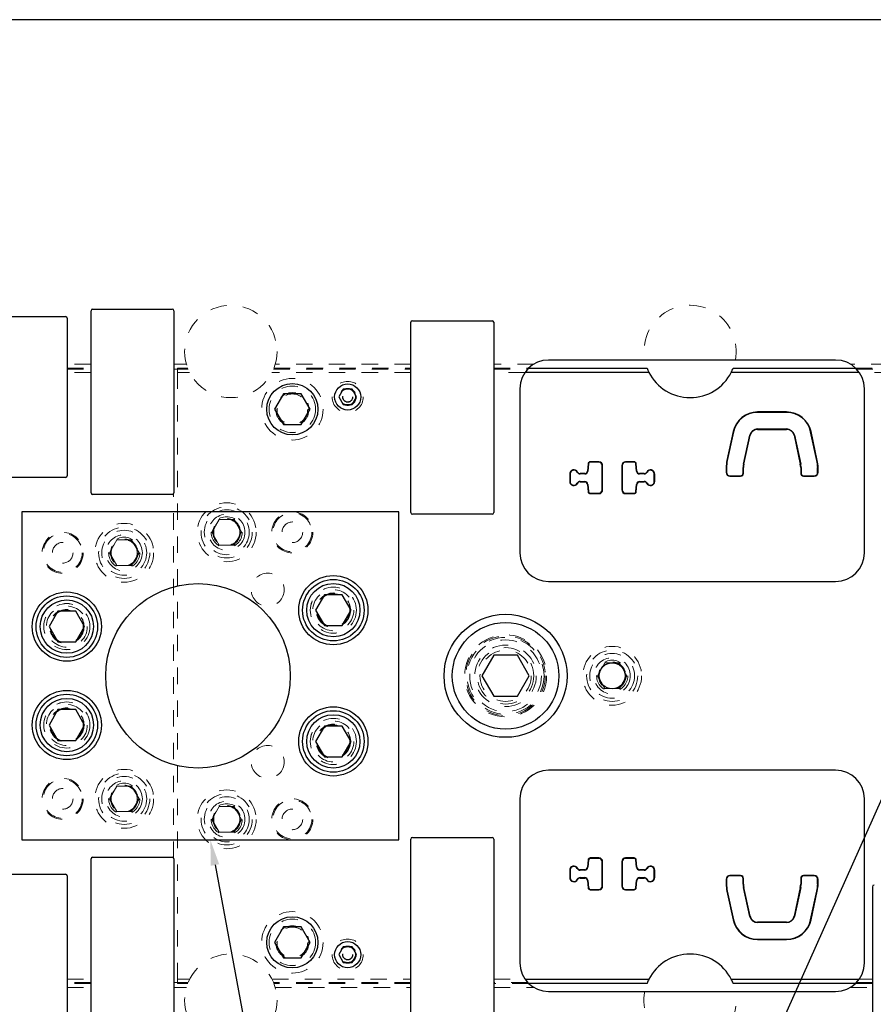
# Model space of a CAD drawing. Header units: inches. Extents: x 1802 to 2468, y -253 to -72.
# Tile 508 of 570: x 2288.32 to 2293.52, y -90.25 to -84.24. Entities that reach past the tile are written whole.
import ezdxf

# ---------------------------------------------------------------- set-up
doc = ezdxf.new("R2010")
doc.units = ezdxf.units.IN
doc.header["$LTSCALE"] = 0.5
doc.header["$MEASUREMENT"] = 0
doc.linetypes.add('HIDDEN', pattern=[0.225, 0.15, -0.075])
for name, color, linetype in [('SID-M-S', 105, 'Continuous'), ('ST1-M-S', 193, 'Continuous'), ('ST2-M-S', 193, 'Continuous'), ('SVE-M-S', 8, 'Continuous')]:
    doc.layers.add(name, color=color, linetype=linetype)

msp = doc.modelspace()

# ---------------------------------------------------------------- linework, layer by layer
at = {"layer": 'SID-M-S'}
for p, q in [((2294.95731, -85.8855), (2291.79161, -92.98724)), ((2289.50868, -89.39646), (2290.17524, -92.97352))]:
    msp.add_line(p, q, dxfattribs=at)
msp.add_solid([(2289.48311, -89.40122), (2289.4801, -89.2431), (2289.48311, -89.40122), (2289.53424, -89.3917)], dxfattribs=at)
at = {"layer": 'ST1-M-S', "linetype": 'Continuous', "lineweight": 25}
for p, q in [((2297.0301, -84.2431), (2281.7801, -84.2431)), ((2288.7526, -87.12732), (2288.7526, -86.01732)), ((2288.7626, -86.00732), (2289.2476, -86.00732)), ((2289.2576, -86.01732), (2289.2576, -87.12732)), ((2288.1126, -86.0531), (2288.5976, -86.0531)), ((2288.6076, -86.0631), (2288.6076, -87.0231)), ((2290.7126, -86.0781), (2291.1976, -86.0781)), ((2290.7026, -87.2481), (2290.7026, -86.0881)), ((2291.2076, -86.0881), (2291.2076, -87.2481)), ((2293.2926, -86.3181), (2291.5426, -86.3181)), ((2291.42012, -86.3681), (2292.14292, -86.3681)), ((2292.66727, -86.3681), (2293.41507, -86.3681)), ((2292.15413, -86.3931), (2291.39898, -86.3931)), ((2293.43621, -86.3931), (2292.65607, -86.3931)), ((2291.3676, -86.4931), (2291.3676, -87.4931)), ((2293.4676, -87.4931), (2293.4676, -86.4931)), ((2292.81653, -86.63461), (2292.81653, -86.63701)), ((2292.99367, -86.63461), (2292.81653, -86.63461)), ((2292.99367, -86.63701), (2292.81653, -86.63701)), ((2292.99367, -86.63461), (2292.99367, -86.63701)), ((2292.81653, -86.74061), (2292.81653, -86.73821)), ((2292.81653, -86.73821), (2292.99367, -86.73821)), ((2292.99367, -86.74061), (2292.99367, -86.73821)), ((2292.6678, -86.75445), (2292.62954, -86.93027)), ((2292.67014, -86.75496), (2292.63188, -86.93078)), ((2292.6678, -86.75445), (2292.67014, -86.75496)), ((2292.73077, -86.9523), (2292.76903, -86.77648)), ((2292.73311, -86.95281), (2292.77137, -86.77699)), ((2292.77137, -86.77699), (2292.76903, -86.77648)), ((2292.81653, -86.74061), (2292.99367, -86.74061)), ((2293.03882, -86.77699), (2293.04117, -86.77648)), ((2293.03882, -86.77699), (2293.07708, -86.95281)), ((2293.04117, -86.77648), (2293.07943, -86.9523)), ((2293.1424, -86.75445), (2293.14005, -86.75496)), ((2293.17831, -86.93078), (2293.14005, -86.75496)), ((2293.18066, -86.93027), (2293.1424, -86.75445)), ((2291.7831, -86.95035), (2291.7792, -86.99497)), ((2291.78549, -86.95056), (2291.78159, -86.99518)), ((2291.7831, -86.95035), (2291.78549, -86.95056)), ((2291.79605, -86.93848), (2291.79605, -86.94088)), ((2291.849, -86.93848), (2291.79605, -86.93848)), ((2291.849, -86.94088), (2291.79605, -86.94088)), ((2291.849, -86.93848), (2291.849, -86.94088)), ((2291.872, -86.96148), (2291.8696, -86.96148)), ((2291.8696, -87.10948), (2291.8696, -86.96148)), ((2291.872, -87.10948), (2291.872, -86.96148)), ((2291.9882, -86.96148), (2291.9882, -87.10948)), ((2291.9882, -86.96148), (2291.9906, -86.96148)), ((2291.9906, -86.96148), (2291.9906, -87.10948)), ((2292.0112, -86.93848), (2292.0112, -86.94088)), ((2292.06414, -86.93848), (2292.0112, -86.93848)), ((2292.06414, -86.94088), (2292.0112, -86.94088)), ((2292.06414, -86.93848), (2292.06414, -86.94088)), ((2292.07709, -86.95035), (2292.0747, -86.95056)), ((2292.0786, -86.99518), (2292.0747, -86.95056)), ((2292.081, -86.99497), (2292.07709, -86.95035)), ((2292.62493, -86.9731), (2292.62733, -86.9731)), ((2292.62493, -86.9731), (2292.62493, -87.00261)), ((2292.62733, -86.9731), (2292.62733, -87.00261)), ((2292.62954, -86.93027), (2292.63188, -86.93078)), ((2292.73093, -86.9731), (2292.72853, -86.9731)), ((2292.72853, -87.00761), (2292.72853, -86.9731)), ((2292.73311, -86.95281), (2292.73077, -86.9523)), ((2292.73093, -87.00761), (2292.73093, -86.9731)), ((2293.07708, -86.95281), (2293.07943, -86.9523)), ((2293.07926, -86.9731), (2293.07926, -87.00761)), ((2293.07926, -86.9731), (2293.08166, -86.9731)), ((2293.08166, -86.9731), (2293.08166, -87.00761)), ((2293.18066, -86.93027), (2293.17831, -86.93078)), ((2293.18526, -86.9731), (2293.18286, -86.9731)), ((2293.18286, -87.00261), (2293.18286, -86.9731)), ((2293.18526, -87.00261), (2293.18526, -86.9731)), ((2288.5976, -87.0331), (2288.1126, -87.0331)), ((2291.671, -87.0132), (2291.6734, -87.0132)), ((2291.671, -87.0132), (2291.671, -87.05777)), ((2291.6734, -87.0132), (2291.6734, -87.05777)), ((2291.71933, -87.00127), (2291.7172, -87.00239)), ((2291.7341, -87.0102), (2291.7341, -87.0126)), ((2291.76258, -87.0102), (2291.7341, -87.0102)), ((2291.76258, -87.0126), (2291.7341, -87.0126)), ((2291.76258, -87.0102), (2291.76258, -87.0126)), ((2291.7792, -86.99497), (2291.78159, -86.99518)), ((2292.081, -86.99497), (2292.0786, -86.99518)), ((2292.09762, -87.0102), (2292.09762, -87.0126)), ((2292.1261, -87.0102), (2292.09762, -87.0102)), ((2292.1261, -87.0126), (2292.09762, -87.0126)), ((2292.1261, -87.0102), (2292.1261, -87.0126)), ((2292.14087, -87.00127), (2292.14299, -87.00239)), ((2292.1892, -87.0132), (2292.1868, -87.0132)), ((2292.1868, -87.05777), (2292.1868, -87.0132)), ((2292.1892, -87.05777), (2292.1892, -87.0132)), ((2292.62493, -87.00261), (2292.62733, -87.00261)), ((2292.64793, -87.02561), (2292.64793, -87.02321)), ((2292.64793, -87.02321), (2292.71293, -87.02321)), ((2292.64793, -87.02561), (2292.71293, -87.02561)), ((2292.71293, -87.02561), (2292.71293, -87.02321)), ((2292.73093, -87.00761), (2292.72853, -87.00761)), ((2293.07926, -87.00761), (2293.08166, -87.00761)), ((2293.09726, -87.02561), (2293.09726, -87.02321)), ((2293.09726, -87.02321), (2293.16226, -87.02321)), ((2293.09726, -87.02561), (2293.16226, -87.02561)), ((2293.16226, -87.02561), (2293.16226, -87.02321)), ((2293.18526, -87.00261), (2293.18286, -87.00261)), ((2291.671, -87.05777), (2291.6734, -87.05777)), ((2291.71933, -87.0697), (2291.7172, -87.06858)), ((2291.7341, -87.06077), (2291.7341, -87.05837)), ((2291.7341, -87.05837), (2291.76258, -87.05837)), ((2291.7341, -87.06077), (2291.76258, -87.06077)), ((2291.76258, -87.06077), (2291.76258, -87.05837)), ((2291.7792, -87.076), (2291.78159, -87.07579)), ((2291.7792, -87.076), (2291.7831, -87.12062)), ((2291.78159, -87.07579), (2291.78549, -87.12041)), ((2292.0747, -87.12041), (2292.0786, -87.07579)), ((2292.07709, -87.12062), (2292.081, -87.076)), ((2292.081, -87.076), (2292.0786, -87.07579)), ((2292.09762, -87.06077), (2292.09762, -87.05837)), ((2292.09762, -87.05837), (2292.1261, -87.05837)), ((2292.09762, -87.06077), (2292.1261, -87.06077)), ((2292.1261, -87.06077), (2292.1261, -87.05837)), ((2292.14087, -87.0697), (2292.14299, -87.06858)), ((2292.1892, -87.05777), (2292.1868, -87.05777)), ((2289.2476, -87.13732), (2288.7626, -87.13732)), ((2291.7831, -87.12062), (2291.78549, -87.12041)), ((2291.79605, -87.13248), (2291.79605, -87.13008)), ((2291.79605, -87.13008), (2291.849, -87.13008)), ((2291.79605, -87.13248), (2291.849, -87.13248)), ((2291.849, -87.13248), (2291.849, -87.13008)), ((2291.872, -87.10948), (2291.8696, -87.10948)), ((2291.9882, -87.10948), (2291.9906, -87.10948)), ((2292.0112, -87.13248), (2292.0112, -87.13008)), ((2292.0112, -87.13008), (2292.06414, -87.13008)), ((2292.0112, -87.13248), (2292.06414, -87.13248)), ((2292.06414, -87.13248), (2292.06414, -87.13008)), ((2292.07709, -87.12062), (2292.0747, -87.12041)), ((2291.1976, -87.2581), (2290.7126, -87.2581)), ((2291.5426, -87.6681), (2293.2926, -87.6681)), ((2293.2926, -88.8181), (2291.5426, -88.8181)), ((2291.3676, -88.9931), (2291.3676, -89.9931)), ((2293.4676, -89.9931), (2293.4676, -88.9931)), ((2290.7026, -90.3981), (2290.7026, -89.2381)), ((2290.7126, -89.2281), (2291.1976, -89.2281)), ((2291.2076, -89.2381), (2291.2076, -90.3981)), ((2288.7526, -90.46888), (2288.7526, -89.35888)), ((2288.7626, -89.34888), (2289.2476, -89.34888)), ((2289.2576, -89.35888), (2289.2576, -90.46888)), ((2291.7831, -89.36559), (2291.7792, -89.4102)), ((2291.78549, -89.36579), (2291.78159, -89.41041)), ((2291.7831, -89.36559), (2291.78549, -89.36579)), ((2291.79605, -89.35372), (2291.79605, -89.35612)), ((2291.849, -89.35372), (2291.79605, -89.35372)), ((2291.849, -89.35612), (2291.79605, -89.35612)), ((2291.849, -89.35372), (2291.849, -89.35612)), ((2291.872, -89.37672), (2291.8696, -89.37672)), ((2291.8696, -89.52472), (2291.8696, -89.37672)), ((2291.872, -89.52472), (2291.872, -89.37672)), ((2291.9882, -89.37672), (2291.9906, -89.37672)), ((2291.9882, -89.37672), (2291.9882, -89.52472)), ((2291.9906, -89.37672), (2291.9906, -89.52472)), ((2292.0112, -89.35372), (2292.0112, -89.35612)), ((2292.06414, -89.35372), (2292.0112, -89.35372)), ((2292.06414, -89.35612), (2292.0112, -89.35612)), ((2292.06414, -89.35372), (2292.06414, -89.35612)), ((2292.07709, -89.36559), (2292.0747, -89.36579)), ((2292.0786, -89.41041), (2292.0747, -89.36579)), ((2292.081, -89.4102), (2292.07709, -89.36559)), ((2291.671, -89.42843), (2291.671, -89.47301)), ((2291.671, -89.42843), (2291.6734, -89.42843)), ((2291.6734, -89.42843), (2291.6734, -89.47301)), ((2291.71933, -89.41651), (2291.7172, -89.41762)), ((2291.76258, -89.42543), (2291.7341, -89.42543)), ((2291.7341, -89.42543), (2291.7341, -89.42783)), ((2291.76258, -89.42783), (2291.7341, -89.42783)), ((2291.76258, -89.42543), (2291.76258, -89.42783)), ((2291.7792, -89.4102), (2291.78159, -89.41041)), ((2292.081, -89.4102), (2292.0786, -89.41041)), ((2292.09762, -89.42543), (2292.09762, -89.42783)), ((2292.1261, -89.42543), (2292.09762, -89.42543)), ((2292.1261, -89.42783), (2292.09762, -89.42783)), ((2292.1261, -89.42543), (2292.1261, -89.42783)), ((2292.14087, -89.41651), (2292.14299, -89.41762)), ((2292.1892, -89.42843), (2292.1868, -89.42843)), ((2292.1868, -89.47301), (2292.1868, -89.42843)), ((2292.1892, -89.47301), (2292.1892, -89.42843)), ((2288.1126, -89.4531), (2288.5976, -89.4531)), ((2288.6076, -89.4631), (2288.6076, -90.4231)), ((2291.671, -89.47301), (2291.6734, -89.47301)), ((2291.71933, -89.48493), (2291.7172, -89.48381)), ((2291.7341, -89.47601), (2291.7341, -89.47361)), ((2291.7341, -89.47361), (2291.76258, -89.47361)), ((2291.7341, -89.47601), (2291.76258, -89.47601)), ((2291.76258, -89.47601), (2291.76258, -89.47361)), ((2291.7792, -89.49124), (2291.78159, -89.49103)), ((2291.7792, -89.49124), (2291.7831, -89.53585)), ((2291.78159, -89.49103), (2291.78549, -89.53564)), ((2292.0747, -89.53564), (2292.0786, -89.49103)), ((2292.07709, -89.53585), (2292.081, -89.49124)), ((2292.081, -89.49124), (2292.0786, -89.49103)), ((2292.09762, -89.47601), (2292.09762, -89.47361)), ((2292.09762, -89.47361), (2292.1261, -89.47361)), ((2292.09762, -89.47601), (2292.1261, -89.47601)), ((2292.1261, -89.47601), (2292.1261, -89.47361)), ((2292.14087, -89.48493), (2292.14299, -89.48381)), ((2292.1892, -89.47301), (2292.1868, -89.47301)), ((2292.62493, -89.4836), (2292.62733, -89.4836)), ((2292.62493, -89.4836), (2292.62493, -89.51311)), ((2292.62733, -89.4836), (2292.62733, -89.51311)), ((2292.64793, -89.4606), (2292.64793, -89.463)), ((2292.71293, -89.4606), (2292.64793, -89.4606)), ((2292.71293, -89.463), (2292.64793, -89.463)), ((2292.71293, -89.4606), (2292.71293, -89.463)), ((2292.73093, -89.4786), (2292.72853, -89.4786)), ((2292.72853, -89.51311), (2292.72853, -89.4786)), ((2292.73093, -89.51311), (2292.73093, -89.4786)), ((2293.07926, -89.4786), (2293.08166, -89.4786)), ((2293.07926, -89.4786), (2293.07926, -89.51311)), ((2293.08166, -89.4786), (2293.08166, -89.51311)), ((2293.09726, -89.4606), (2293.09726, -89.463)), ((2293.16226, -89.4606), (2293.09726, -89.4606)), ((2293.16226, -89.463), (2293.09726, -89.463)), ((2293.16226, -89.4606), (2293.16226, -89.463)), ((2293.18526, -89.4836), (2293.18286, -89.4836)), ((2293.18286, -89.51311), (2293.18286, -89.4836)), ((2293.18526, -89.51311), (2293.18526, -89.4836)), ((2291.7831, -89.53585), (2291.78549, -89.53564)), ((2291.79605, -89.54772), (2291.79605, -89.54532)), ((2291.79605, -89.54532), (2291.849, -89.54532)), ((2291.79605, -89.54772), (2291.849, -89.54772)), ((2291.849, -89.54772), (2291.849, -89.54532)), ((2291.872, -89.52472), (2291.8696, -89.52472)), ((2291.9882, -89.52472), (2291.9906, -89.52472)), ((2292.0112, -89.54772), (2292.0112, -89.54532)), ((2292.0112, -89.54532), (2292.06414, -89.54532)), ((2292.0112, -89.54772), (2292.06414, -89.54772)), ((2292.06414, -89.54772), (2292.06414, -89.54532)), ((2292.07709, -89.53585), (2292.0747, -89.53564)), ((2292.62493, -89.51311), (2292.62733, -89.51311)), ((2292.62954, -89.55594), (2292.63188, -89.55543)), ((2292.62954, -89.55594), (2292.6678, -89.73175)), ((2292.63188, -89.55543), (2292.67014, -89.73124)), ((2292.73093, -89.51311), (2292.72853, -89.51311)), ((2292.73311, -89.5334), (2292.73077, -89.53391)), ((2292.76903, -89.70972), (2292.73077, -89.53391)), ((2292.77137, -89.70921), (2292.73311, -89.5334)), ((2293.07708, -89.5334), (2293.03882, -89.70921)), ((2293.07943, -89.53391), (2293.04117, -89.70972)), ((2293.07708, -89.5334), (2293.07943, -89.53391)), ((2293.07926, -89.51311), (2293.08166, -89.51311)), ((2293.14005, -89.73124), (2293.17831, -89.55543)), ((2293.1424, -89.73175), (2293.18066, -89.55594)), ((2293.18066, -89.55594), (2293.17831, -89.55543)), ((2293.18526, -89.51311), (2293.18286, -89.51311)), ((2293.5171, -89.5291), (2293.5171, -91.4591)), ((2292.6678, -89.73175), (2292.67014, -89.73124)), ((2292.77137, -89.70921), (2292.76903, -89.70972)), ((2293.03882, -89.70921), (2293.04117, -89.70972)), ((2293.1424, -89.73175), (2293.14005, -89.73124)), ((2292.81653, -89.7456), (2292.81653, -89.748)), ((2292.99367, -89.7456), (2292.81653, -89.7456)), ((2292.99367, -89.748), (2292.81653, -89.748)), ((2292.99367, -89.7456), (2292.99367, -89.748)), ((2292.81653, -89.8516), (2292.81653, -89.8492)), ((2292.81653, -89.8492), (2292.99367, -89.8492)), ((2292.81653, -89.8516), (2292.99367, -89.8516)), ((2292.99367, -89.8516), (2292.99367, -89.8492)), ((2291.39898, -90.0931), (2292.15413, -90.0931)), ((2292.65607, -90.0931), (2293.43621, -90.0931)), ((2292.14292, -90.1181), (2291.42012, -90.1181)), ((2293.41507, -90.1181), (2292.66727, -90.1181)), ((2291.5426, -90.1681), (2293.2926, -90.1681))]:
    msp.add_line(p, q, dxfattribs=at)
at = {"layer": 'ST1-M-S', "linetype": 'HIDDEN', "lineweight": 18}
for p, q in [((2288.7526, -86.3431), (2288.6076, -86.3431)), ((2288.6076, -86.3681), (2288.7526, -86.3681)), ((2288.6076, -86.3731), (2288.7526, -86.3731)), ((2289.33448, -86.3431), (2289.2576, -86.3431)), ((2289.2576, -86.3731), (2289.34493, -86.3731)), ((2289.2801, -86.3931), (2289.2801, -86.3681)), ((2289.2801, -86.3681), (2289.34292, -86.3681)), ((2289.86526, -86.3731), (2290.7026, -86.3731)), ((2289.86727, -86.3681), (2290.7026, -86.3681)), ((2290.7026, -86.3431), (2289.87572, -86.3431)), ((2291.45246, -86.3431), (2291.2076, -86.3431)), ((2291.2076, -86.3681), (2291.42012, -86.3681)), ((2291.2076, -86.3731), (2291.41522, -86.3731)), ((2296.20948, -86.3431), (2293.38274, -86.3431)), ((2293.41507, -86.3681), (2296.21792, -86.3681)), ((2293.41997, -86.3731), (2296.21993, -86.3731)), ((2288.7526, -86.3931), (2288.6076, -86.3931)), ((2289.35413, -86.3931), (2289.2801, -86.3931)), ((2289.2801, -86.3931), (2289.2801, -90.0931)), ((2290.7026, -86.3931), (2289.85607, -86.3931)), ((2291.39898, -86.3931), (2291.2076, -86.3931)), ((2296.22913, -86.3931), (2293.43621, -86.3931)), ((2289.2551, -89.35227), (2289.2551, -87.13393)), ((2288.6076, -90.0931), (2288.7526, -90.0931)), ((2289.2801, -90.0931), (2289.35413, -90.0931)), ((2289.2801, -90.1181), (2289.2801, -90.0931)), ((2289.85607, -90.0931), (2290.7026, -90.0931)), ((2291.2076, -90.0931), (2291.39898, -90.0931)), ((2293.43621, -90.0931), (2293.5171, -90.0931)), ((2288.7526, -90.1131), (2288.6076, -90.1131)), ((2288.7526, -90.1181), (2288.6076, -90.1181)), ((2288.6076, -90.1431), (2288.7526, -90.1431)), ((2289.34493, -90.1131), (2289.2576, -90.1131)), ((2289.2576, -90.1431), (2289.33448, -90.1431)), ((2289.34292, -90.1181), (2289.2801, -90.1181)), ((2290.7026, -90.1131), (2289.86526, -90.1131)), ((2290.7026, -90.1181), (2289.86727, -90.1181)), ((2289.87572, -90.1431), (2290.7026, -90.1431)), ((2291.41522, -90.1131), (2291.2076, -90.1131)), ((2291.42012, -90.1181), (2291.2076, -90.1181)), ((2291.2076, -90.1431), (2291.45246, -90.1431)), ((2293.38274, -90.1431), (2293.5171, -90.1431)), ((2293.5171, -90.1181), (2293.41507, -90.1181)), ((2293.5171, -90.1131), (2293.41997, -90.1131))]:
    msp.add_line(p, q, dxfattribs=at)
for centre, radius in [((2289.6051, -86.2656), 0.2815), ((2289.9801, -86.6181), 0.10156), ((2290.3176, -86.5431), 0.0315), ((2290.3176, -86.5431), 0.031), ((2289.5801, -87.3681), 0.1795), ((2289.5801, -87.3681), 0.1105), ((2289.9801, -87.3681), 0.125), ((2288.9551, -87.4931), 0.1795), ((2289.5801, -87.3681), 0.0795), ((2288.5801, -87.4931), 0.125), ((2288.9551, -87.4931), 0.1105), ((2288.9551, -87.4931), 0.0795), ((2289.8301, -87.7181), 0.1005), ((2290.2301, -87.8431), 0.14062), ((2290.2301, -87.8431), 0.1005), ((2288.6051, -87.9431), 0.14062), ((2288.6051, -87.9431), 0.1005), ((2291.2801, -88.2431), 0.21875), ((2291.2801, -88.2431), 0.15625), ((2291.9301, -88.2431), 0.1795), ((2291.9301, -88.2431), 0.1105), ((2288.6051, -88.5431), 0.14062), ((2288.6051, -88.5431), 0.1005), ((2290.2301, -88.6431), 0.14062), ((2290.2301, -88.6431), 0.1005), ((2289.8301, -88.7681), 0.1005), ((2288.9551, -88.9931), 0.1795), ((2288.5801, -88.9931), 0.125), ((2288.9551, -88.9931), 0.1105), ((2288.9551, -88.9931), 0.0795), ((2289.5801, -89.1181), 0.1795), ((2289.5801, -89.1181), 0.1105), ((2289.9801, -89.1181), 0.125), ((2289.5801, -89.1181), 0.0795), ((2289.9801, -89.8681), 0.10156), ((2290.3176, -89.9431), 0.0315), ((2290.3176, -89.9431), 0.031), ((2289.6051, -90.2206), 0.2815)]:
    msp.add_circle(centre, radius, dxfattribs=at)
at = {"layer": 'ST1-M-S', "linetype": 'Continuous', "lineweight": 25}
for centre, radius in [((2289.9801, -86.6181), 0.15625), ((2290.3176, -86.5431), 0.0795), ((2291.9301, -88.2431), 0.0795), ((2289.9801, -89.8681), 0.15625), ((2290.3176, -89.9431), 0.0795)]:
    msp.add_circle(centre, radius, dxfattribs=at)
for centre, radius, start, end in [((2288.7626, -86.01732), 0.01, 90, 180), ((2289.2476, -86.01732), 0.01, 0, 90), ((2288.5976, -86.0631), 0.01, 0, 90), ((2290.7126, -86.0881), 0.01, 90, 180), ((2291.1976, -86.0881), 0.01, 0, 90), ((2291.5426, -86.4931), 0.175, 90, 180), ((2293.2926, -86.4931), 0.175, 0, 90), ((2292.4051, -86.2656), 0.2815, 201.353484, 206.931872), ((2292.4051, -86.2656), 0.2815, 333.068128, 338.646516), ((2292.4051, -86.2656), 0.2815, 206.931872, 333.068128), ((2292.81653, -86.78682), 0.15221, 90, 167.722994), ((2292.81653, -86.78682), 0.14981, 90, 167.722994), ((2292.99367, -86.78682), 0.15221, 12.277006, 90), ((2292.99367, -86.78682), 0.14981, 12.277006, 90), ((2292.81653, -86.78682), 0.04861, 90, 167.722994), ((2292.99367, -86.78682), 0.04861, 12.277006, 90), ((2292.81653, -86.78682), 0.04621, 90, 167.722994), ((2292.99367, -86.78682), 0.04621, 12.277006, 90), ((2291.79605, -86.95148), 0.013, 90, 175), ((2291.79605, -86.95148), 0.0106, 90, 175), ((2291.849, -86.96148), 0.023, 0, 90), ((2291.849, -86.96148), 0.0206, 0, 90), ((2292.0112, -86.96148), 0.023, 90, 180), ((2292.0112, -86.96148), 0.0206, 90, 180), ((2292.06414, -86.95148), 0.013, 5, 90), ((2292.06414, -86.95148), 0.0106, 5, 90), ((2292.82636, -86.9731), 0.20143, 167.722994, 180), ((2292.82636, -86.9731), 0.19903, 167.722994, 180), ((2292.82636, -86.9731), 0.09783, 167.722994, 180), ((2292.82636, -86.9731), 0.09543, 167.722994, 180), ((2292.98384, -86.9731), 0.09543, 0, 12.277006), ((2292.98384, -86.9731), 0.09783, 0, 12.277006), ((2292.98384, -86.9731), 0.19903, 0, 12.277006), ((2292.98384, -86.9731), 0.20143, 0, 12.277006), ((2288.5976, -87.0231), 0.01, 270, 0), ((2291.69663, -87.0132), 0.02564, 27.717748, 180), ((2291.69663, -87.0132), 0.02324, 27.717748, 180), ((2291.7341, -86.99351), 0.01909, 207.717748, 270), ((2291.7341, -86.99351), 0.01669, 207.717748, 270), ((2291.76258, -86.99351), 0.01669, 270, 355), ((2291.76258, -86.99351), 0.01909, 270, 355), ((2292.09762, -86.99351), 0.01909, 185, 270), ((2292.09762, -86.99351), 0.01669, 185, 270), ((2292.1261, -86.99351), 0.01669, 270, 332.282252), ((2292.1261, -86.99351), 0.01909, 270, 332.282252), ((2292.16356, -87.0132), 0.02564, 0, 152.282252), ((2292.16356, -87.0132), 0.02324, 0, 152.282252), ((2292.64793, -87.00261), 0.023, 180, 270), ((2292.64793, -87.00261), 0.0206, 180, 270), ((2292.71293, -87.00761), 0.018, 270, 0), ((2292.71293, -87.00761), 0.0156, 270, 0), ((2293.09726, -87.00761), 0.018, 180, 270), ((2293.09726, -87.00761), 0.0156, 180, 270), ((2293.16226, -87.00261), 0.023, 270, 0), ((2293.16226, -87.00261), 0.0206, 270, 0), ((2291.69663, -87.05777), 0.02564, 180, 332.282252), ((2291.69663, -87.05777), 0.02324, 180, 332.282252), ((2291.7341, -87.07746), 0.01909, 90, 152.282252), ((2291.7341, -87.07746), 0.01669, 90, 152.282252), ((2291.76258, -87.07746), 0.01909, 5, 90), ((2291.76258, -87.07746), 0.01669, 5, 90), ((2292.09762, -87.07746), 0.01909, 90, 175), ((2292.09762, -87.07746), 0.01669, 90, 175), ((2292.1261, -87.07746), 0.01909, 27.717748, 90), ((2292.1261, -87.07746), 0.01669, 27.717748, 90), ((2292.16356, -87.05777), 0.02564, 207.717748, 0), ((2292.16356, -87.05777), 0.02324, 207.717748, 0), ((2288.7626, -87.12732), 0.01, 180, 270), ((2289.2476, -87.12732), 0.01, 270, 0), ((2291.79605, -87.11948), 0.013, 185, 270), ((2291.79605, -87.11948), 0.0106, 185, 270), ((2291.849, -87.10948), 0.023, 270, 0), ((2291.849, -87.10948), 0.0206, 270, 0), ((2292.0112, -87.10948), 0.023, 180, 270), ((2292.0112, -87.10948), 0.0206, 180, 270), ((2292.06414, -87.11948), 0.0106, 270, 355), ((2292.06414, -87.11948), 0.013, 270, 355), ((2290.7126, -87.2481), 0.01, 180, 270), ((2291.1976, -87.2481), 0.01, 270, 0), ((2291.5426, -87.4931), 0.175, 180, 270), ((2293.2926, -87.4931), 0.175, 270, 0), ((2291.5426, -88.9931), 0.175, 90, 180), ((2293.2926, -88.9931), 0.175, 0, 90), ((2290.7126, -89.2381), 0.01, 90, 180), ((2291.1976, -89.2381), 0.01, 0, 90), ((2288.7626, -89.35888), 0.01, 90, 180), ((2289.2476, -89.35888), 0.01, 0, 90), ((2291.79605, -89.36672), 0.013, 90, 175), ((2291.79605, -89.36672), 0.0106, 90, 175), ((2291.849, -89.37672), 0.023, 0, 90), ((2291.849, -89.37672), 0.0206, 0, 90), ((2292.0112, -89.37672), 0.023, 90, 180), ((2292.0112, -89.37672), 0.0206, 90, 180), ((2292.06414, -89.36672), 0.013, 5, 90), ((2292.06414, -89.36672), 0.0106, 5, 90), ((2291.69663, -89.42843), 0.02564, 27.717748, 180), ((2291.69663, -89.42843), 0.02324, 27.717748, 180), ((2291.7341, -89.40875), 0.01909, 207.717748, 270), ((2291.7341, -89.40875), 0.01669, 207.717748, 270), ((2291.76258, -89.40875), 0.01669, 270, 355), ((2291.76258, -89.40875), 0.01909, 270, 355), ((2292.09762, -89.40875), 0.01909, 185, 270), ((2292.09762, -89.40875), 0.01669, 185, 270), ((2292.1261, -89.40875), 0.01669, 270, 332.282252), ((2292.1261, -89.40875), 0.01909, 270, 332.282252), ((2292.16356, -89.42843), 0.02564, 0, 152.282252), ((2292.16356, -89.42843), 0.02324, 0, 152.282252), ((2288.5976, -89.4631), 0.01, 0, 90), ((2291.69663, -89.47301), 0.02564, 180, 332.282252), ((2291.69663, -89.47301), 0.02324, 180, 332.282252), ((2291.7341, -89.49269), 0.01909, 90, 152.282252), ((2291.7341, -89.49269), 0.01669, 90, 152.282252), ((2291.76258, -89.49269), 0.01909, 5, 90), ((2291.76258, -89.49269), 0.01669, 5, 90), ((2292.09762, -89.49269), 0.01909, 90, 175), ((2292.09762, -89.49269), 0.01669, 90, 175), ((2292.1261, -89.49269), 0.01909, 27.717748, 90), ((2292.1261, -89.49269), 0.01669, 27.717748, 90), ((2292.16356, -89.47301), 0.02564, 207.717748, 0), ((2292.16356, -89.47301), 0.02324, 207.717748, 0), ((2292.64793, -89.4836), 0.023, 90, 180), ((2292.64793, -89.4836), 0.0206, 90, 180), ((2292.71293, -89.4786), 0.018, 0, 90), ((2292.71293, -89.4786), 0.0156, 0, 90), ((2293.09726, -89.4786), 0.018, 90, 180), ((2293.09726, -89.4786), 0.0156, 90, 180), ((2293.16226, -89.4836), 0.023, 0, 90), ((2293.16226, -89.4836), 0.0206, 0, 90), ((2291.79605, -89.53472), 0.013, 185, 270), ((2291.79605, -89.53472), 0.0106, 185, 270), ((2291.849, -89.52472), 0.023, 270, 0), ((2291.849, -89.52472), 0.0206, 270, 0), ((2292.0112, -89.52472), 0.023, 180, 270), ((2292.0112, -89.52472), 0.0206, 180, 270), ((2292.06414, -89.53472), 0.0106, 270, 355), ((2292.06414, -89.53472), 0.013, 270, 355), ((2292.82636, -89.51311), 0.20143, 180, 192.277006), ((2292.82636, -89.51311), 0.19903, 180, 192.277006), ((2292.82636, -89.51311), 0.09783, 180, 192.277006), ((2292.82636, -89.51311), 0.09543, 180, 192.277006), ((2292.98384, -89.51311), 0.09543, 347.722994, 0), ((2292.98384, -89.51311), 0.09783, 347.722994, 0), ((2292.98384, -89.51311), 0.19903, 347.722994, 0), ((2292.98384, -89.51311), 0.20143, 347.722994, 0), ((2293.5271, -89.5291), 0.01, 90, 180), ((2292.81653, -89.69938), 0.15221, 192.277006, 270), ((2292.81653, -89.69938), 0.14981, 192.277006, 270), ((2292.81653, -89.69938), 0.04861, 192.277006, 270), ((2292.81653, -89.69938), 0.04621, 192.277006, 270), ((2292.99367, -89.69938), 0.04621, 270, 347.722994), ((2292.99367, -89.69938), 0.04861, 270, 347.722994), ((2292.99367, -89.69938), 0.14981, 270, 347.722994), ((2292.99367, -89.69938), 0.15221, 270, 347.722994), ((2292.4051, -90.2206), 0.2815, 26.931872, 153.068128), ((2291.5426, -89.9931), 0.175, 180, 270), ((2293.2926, -89.9931), 0.175, 270, 0), ((2292.4051, -90.2206), 0.2815, 153.068128, 158.646516), ((2292.4051, -90.2206), 0.2815, 21.353484, 26.931872)]:
    msp.add_arc(centre, radius, start, end, dxfattribs=at)
at = {"layer": 'ST1-M-S', "linetype": 'HIDDEN', "lineweight": 18}
for centre, start, end in [((2292.4051, -86.2656), 349.25135, 190.74865), ((2292.4051, -90.2206), 169.25135, 10.74865)]:
    msp.add_arc(centre, 0.2815, start, end, dxfattribs=at)
at = {"layer": 'ST2-M-S', "linetype": 'Continuous', "lineweight": 25}
for p, q in [((2288.3301, -87.2431), (2288.3301, -89.2431)), ((2290.6301, -87.2431), (2288.3301, -87.2431)), ((2290.6301, -89.2431), (2290.6301, -87.2431)), ((2288.3301, -89.2431), (2290.6301, -89.2431))]:
    msp.add_line(p, q, dxfattribs=at)
at = {"layer": 'ST2-M-S', "linetype": 'HIDDEN', "lineweight": 18}
for centre, radius in [((2289.9801, -86.6181), 0.1415), ((2289.9801, -86.6181), 0.09375), ((2290.2301, -87.8431), 0.1405), ((2288.6051, -87.9431), 0.1405), ((2288.6051, -88.5431), 0.1405), ((2290.2301, -88.6431), 0.1405), ((2289.9801, -89.8681), 0.1415), ((2289.9801, -89.8681), 0.09375)]:
    msp.add_circle(centre, radius, dxfattribs=at)
at = {"layer": 'ST2-M-S', "linetype": 'Continuous', "lineweight": 25}
for centre, radius in [((2290.2301, -87.8431), 0.211), ((2289.4051, -88.2431), 0.5625), ((2288.6051, -87.9431), 0.211), ((2288.6051, -88.5431), 0.211), ((2290.2301, -88.6431), 0.211)]:
    msp.add_circle(centre, radius, dxfattribs=at)
at = {"layer": 'SVE-M-S', "linetype": 'Continuous', "lineweight": 25}
for p, q in [((2290.29055, -86.49625), (2290.2635, -86.5431)), ((2290.34465, -86.49625), (2290.29055, -86.49625)), ((2290.3717, -86.5431), (2290.34465, -86.49625)), ((2289.92597, -86.52435), (2289.87184, -86.6181)), ((2290.03422, -86.52435), (2289.92597, -86.52435)), ((2290.08835, -86.6181), (2290.03422, -86.52435)), ((2290.2635, -86.5431), (2290.29055, -86.58995)), ((2290.34465, -86.58995), (2290.3717, -86.5431)), ((2289.87184, -86.6181), (2289.92597, -86.71185)), ((2290.03422, -86.71185), (2290.08835, -86.6181)), ((2290.29055, -86.58995), (2290.34465, -86.58995)), ((2289.92597, -86.71185), (2290.03422, -86.71185)), ((2290.17597, -87.74935), (2290.12184, -87.8431)), ((2290.28422, -87.74935), (2290.17597, -87.74935)), ((2290.33835, -87.8431), (2290.28422, -87.74935)), ((2288.55097, -87.84935), (2288.49684, -87.9431)), ((2288.65922, -87.84935), (2288.55097, -87.84935)), ((2288.71335, -87.9431), (2288.65922, -87.84935)), ((2290.12184, -87.8431), (2290.17597, -87.93685)), ((2290.28422, -87.93685), (2290.33835, -87.8431)), ((2290.17597, -87.93685), (2290.28422, -87.93685)), ((2288.49684, -87.9431), (2288.55097, -88.03685)), ((2288.65922, -88.03685), (2288.71335, -87.9431)), ((2288.55097, -88.03685), (2288.65922, -88.03685)), ((2291.20793, -88.1181), (2291.13576, -88.2431)), ((2291.35227, -88.1181), (2291.20793, -88.1181)), ((2291.42443, -88.2431), (2291.35227, -88.1181)), ((2291.13576, -88.2431), (2291.20793, -88.3681)), ((2291.35227, -88.3681), (2291.42443, -88.2431)), ((2291.20793, -88.3681), (2291.35227, -88.3681)), ((2288.55097, -88.44935), (2288.49684, -88.5431)), ((2288.65922, -88.44935), (2288.55097, -88.44935)), ((2288.71335, -88.5431), (2288.65922, -88.44935)), ((2288.49684, -88.5431), (2288.55097, -88.63685)), ((2288.65922, -88.63685), (2288.71335, -88.5431)), ((2290.17597, -88.54935), (2290.12184, -88.6431)), ((2290.28422, -88.54935), (2290.17597, -88.54935)), ((2290.33835, -88.6431), (2290.28422, -88.54935)), ((2288.55097, -88.63685), (2288.65922, -88.63685)), ((2290.12184, -88.6431), (2290.17597, -88.73685)), ((2290.28422, -88.73685), (2290.33835, -88.6431)), ((2290.17597, -88.73685), (2290.28422, -88.73685)), ((2289.92597, -89.77435), (2289.87184, -89.8681)), ((2290.03422, -89.77435), (2289.92597, -89.77435)), ((2290.08835, -89.8681), (2290.03422, -89.77435)), ((2289.87184, -89.8681), (2289.92597, -89.96185)), ((2290.03422, -89.96185), (2290.08835, -89.8681)), ((2290.29055, -89.89625), (2290.2635, -89.9431)), ((2290.34465, -89.89625), (2290.29055, -89.89625)), ((2290.3717, -89.9431), (2290.34465, -89.89625)), ((2289.92597, -89.96185), (2290.03422, -89.96185)), ((2290.2635, -89.9431), (2290.29055, -89.98995)), ((2290.34465, -89.98995), (2290.3717, -89.9431)), ((2290.29055, -89.98995), (2290.34465, -89.98995))]:
    msp.add_line(p, q, dxfattribs=at)
at = {"layer": 'SVE-M-S', "linetype": 'HIDDEN', "lineweight": 18}
for p, q in [((2289.48989, -87.3681), (2289.53499, -87.28998)), ((2289.53499, -87.28998), (2289.6252, -87.28998)), ((2289.6252, -87.28998), (2289.67031, -87.3681)), ((2289.53499, -87.44623), (2289.48989, -87.3681)), ((2289.67031, -87.3681), (2289.6252, -87.44623)), ((2288.86489, -87.4931), (2288.90999, -87.41498)), ((2288.90999, -87.41498), (2289.0002, -87.41498)), ((2289.0002, -87.41498), (2289.04531, -87.4931)), ((2289.6252, -87.44623), (2289.53499, -87.44623)), ((2288.90999, -87.57123), (2288.86489, -87.4931)), ((2289.04531, -87.4931), (2289.0002, -87.57123)), ((2289.0002, -87.57123), (2288.90999, -87.57123)), ((2291.83989, -88.2431), (2291.88499, -88.16498)), ((2291.88499, -88.16498), (2291.9752, -88.16498)), ((2291.9752, -88.16498), (2292.02031, -88.2431)), ((2291.88499, -88.32123), (2291.83989, -88.2431)), ((2292.02031, -88.2431), (2291.9752, -88.32123)), ((2291.9752, -88.32123), (2291.88499, -88.32123)), ((2288.86489, -88.9931), (2288.90999, -88.91498)), ((2288.90999, -88.91498), (2289.0002, -88.91498)), ((2289.0002, -88.91498), (2289.04531, -88.9931)), ((2288.90999, -89.07123), (2288.86489, -88.9931)), ((2289.04531, -88.9931), (2289.0002, -89.07123)), ((2289.0002, -89.07123), (2288.90999, -89.07123)), ((2289.48989, -89.1181), (2289.53499, -89.03998)), ((2289.53499, -89.03998), (2289.6252, -89.03998)), ((2289.6252, -89.03998), (2289.67031, -89.1181)), ((2289.53499, -89.19623), (2289.48989, -89.1181)), ((2289.67031, -89.1181), (2289.6252, -89.19623)), ((2289.6252, -89.19623), (2289.53499, -89.19623))]:
    msp.add_line(p, q, dxfattribs=at)
for centre, radius in [((2289.9801, -86.6181), 0.1875), ((2290.3176, -86.5431), 0.095), ((2290.3176, -86.5431), 0.05205), ((2290.3176, -86.5431), 0.05165), ((2290.3176, -86.5431), 0.04905), ((2290.3176, -86.5431), 0.0475), ((2289.9801, -86.6181), 0.0935), ((2290.3176, -86.5431), 0.03), ((2289.5801, -87.3681), 0.156), ((2289.5801, -87.3681), 0.137), ((2289.5801, -87.3681), 0.095), ((2289.9801, -87.3681), 0.11888), ((2288.9551, -87.4931), 0.156), ((2289.5801, -87.3681), 0.08397), ((2289.5801, -87.3681), 0.0837), ((2289.5801, -87.3681), 0.08318), ((2289.9801, -87.3681), 0.063), ((2288.5801, -87.4931), 0.11888), ((2288.9551, -87.4931), 0.137), ((2288.9551, -87.4931), 0.095), ((2288.5801, -87.4931), 0.063), ((2288.9551, -87.4931), 0.08397), ((2288.9551, -87.4931), 0.0837), ((2288.9551, -87.4931), 0.08318), ((2290.2301, -87.8431), 0.125), ((2290.2301, -87.8431), 0.10497), ((2290.2301, -87.8431), 0.1047), ((2290.2301, -87.8431), 0.10418), ((2288.6051, -87.9431), 0.125), ((2288.6051, -87.9431), 0.10497), ((2288.6051, -87.9431), 0.1047), ((2288.6051, -87.9431), 0.10418), ((2291.2801, -88.2431), 0.25), ((2291.2801, -88.2431), 0.24219), ((2291.2801, -88.2431), 0.23438), ((2291.2801, -88.2431), 0.1875), ((2291.2801, -88.2431), 0.17188), ((2291.9301, -88.2431), 0.156), ((2291.9301, -88.2431), 0.137), ((2291.9301, -88.2431), 0.095), ((2291.9301, -88.2431), 0.08397), ((2291.9301, -88.2431), 0.0837), ((2291.9301, -88.2431), 0.08318), ((2288.6051, -88.5431), 0.125), ((2288.6051, -88.5431), 0.10497), ((2288.6051, -88.5431), 0.1047), ((2288.6051, -88.5431), 0.10418), ((2290.2301, -88.6431), 0.125), ((2290.2301, -88.6431), 0.10497), ((2290.2301, -88.6431), 0.1047), ((2290.2301, -88.6431), 0.10418), ((2288.9551, -88.9931), 0.156), ((2288.5801, -88.9931), 0.11888), ((2288.9551, -88.9931), 0.137), ((2288.9551, -88.9931), 0.095), ((2288.5801, -88.9931), 0.063), ((2288.9551, -88.9931), 0.08397), ((2288.9551, -88.9931), 0.0837), ((2288.9551, -88.9931), 0.08318), ((2289.5801, -89.1181), 0.156), ((2289.5801, -89.1181), 0.137), ((2289.9801, -89.1181), 0.11888), ((2289.5801, -89.1181), 0.095), ((2289.5801, -89.1181), 0.08397), ((2289.5801, -89.1181), 0.0837), ((2289.5801, -89.1181), 0.08318), ((2289.9801, -89.1181), 0.063), ((2289.9801, -89.8681), 0.1875), ((2289.9801, -89.8681), 0.0935), ((2290.3176, -89.9431), 0.095), ((2290.3176, -89.9431), 0.05205), ((2290.3176, -89.9431), 0.05165), ((2290.3176, -89.9431), 0.04905), ((2290.3176, -89.9431), 0.0475), ((2290.3176, -89.9431), 0.03)]:
    msp.add_circle(centre, radius, dxfattribs=at)
at = {"layer": 'SVE-M-S', "linetype": 'Continuous', "lineweight": 25}
for centre, radius in [((2289.9801, -86.6181), 0.15625), ((2290.3176, -86.5431), 0.0795), ((2290.2301, -87.8431), 0.1875), ((2290.2301, -87.8431), 0.1625), ((2288.6051, -87.9431), 0.1875), ((2288.6051, -87.9431), 0.1625), ((2291.2801, -88.2431), 0.375), ((2291.2801, -88.2431), 0.325), ((2288.6051, -88.5431), 0.1875), ((2288.6051, -88.5431), 0.1625), ((2290.2301, -88.6431), 0.1875), ((2290.2301, -88.6431), 0.1625), ((2289.9801, -89.8681), 0.15625), ((2290.3176, -89.9431), 0.0795)]:
    msp.add_circle(centre, radius, dxfattribs=at)

doc.saveas('drawing.dxf')
